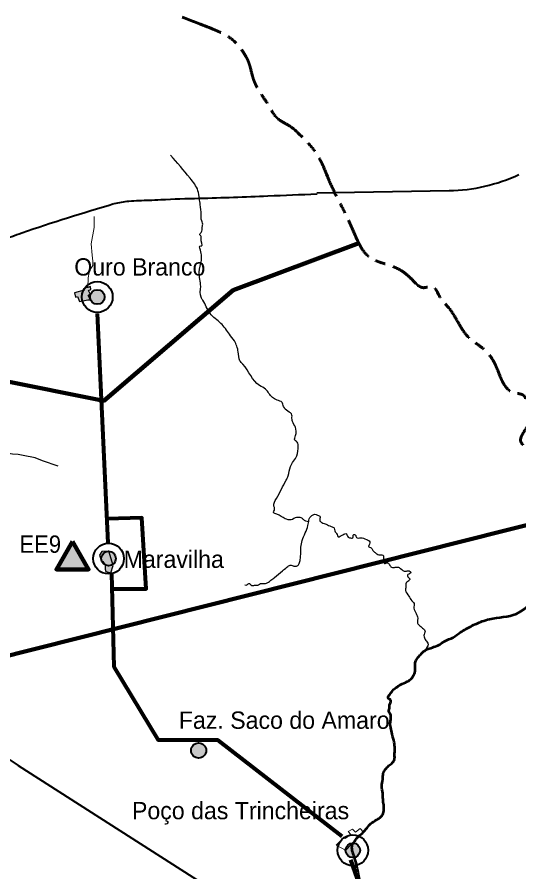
# Model space of a CAD drawing. Extents: x 553962 to 842807, y 8883888 to 9032388.
# Drawn here: x 678820 to 693334, y 8970081 to 8994777 of the extents above; entities that cross this region are included whole.
import ezdxf

# ---------------------------------------------------------------- set-up
doc = ezdxf.new("R2010")
doc.units = 0
doc.header["$LTSCALE"] = 200
doc.linetypes.add('LONG_DASH_SHORT_DASH', pattern=[9.9, 6, -1.2, 1.5, -1.2])
for name, color, linetype, lineweight in [('12', 7, 'Continuous', 25), ('21', 7, 'Continuous', 25), ('24', 7, 'Continuous', 25), ('28', 7, 'Continuous', 40), ('41', 7, 'Continuous', 40), ('7', 7, 'LONG_DASH_SHORT_DASH', 60), ('9', 7, 'Continuous', 90)]:
    doc.layers.add(name, color=color, linetype=linetype, lineweight=lineweight)

msp = doc.modelspace()

# ---------------------------------------------------------------- hatches: boundary and pattern name
at = {"layer": '21'}
for points in [[(680942.9, 8986993.5), (680862.3, 8986966.5), (680798.6, 8986964.3), (680759.6, 8986945.2), (680756.3, 8986884.4), (680481.4, 8986814.7), (680513.6, 8986689.8), (680569.2, 8986706), (680626.1, 8986558.7), (680870.3, 8986609.2), (680906.3, 8986608.9), (680953.2, 8986591.9), (680879.7, 8986736.5), (680938.2, 8986780.3), (680889.2, 8986874.9), (680956, 8986907.6)], [(681533.6, 8978720.1), (681601.7, 8978928.6), (681474.4, 8979344.4), (681268.6, 8979336), (681201.4, 8979231.2), (681264.6, 8979064.1), (681303.5, 8979046.7), (681367.3, 8978951), (681362.8, 8978827), (681387.7, 8978755.4)]]:
    msp.add_hatch(color=256, dxfattribs=at).paths.add_polyline_path(points)
at = {"layer": '28'}
for points in [[(681350.4, 8986691.6, 1), (680929.5, 8986691.6, 1)], [(680422.2, 8979627.6), (680888.3, 8978820.2), (679956.1, 8978820.2)], [(681676.4, 8979133.1, 1), (681255.6, 8979133.1, 1)], [(688740.9, 8970704.6, 1), (688320, 8970704.6, 1)]]:
    msp.add_hatch(color=256, dxfattribs=at).paths.add_polyline_path(points)
at = {"layer": '41'}
msp.add_hatch(color=256, dxfattribs=at).paths.add_polyline_path([(684289.5, 8973589.5, 1), (683851.9, 8973589.5, 1)])

# ---------------------------------------------------------------- linework, layer by layer
at = {"layer": '12', "lineweight": 40}
msp.add_line((687489.1, 8989696.7), (691313.5, 8989763.9), dxfattribs=at)
at = {"layer": '12', "lineweight": 13}
msp.add_lwpolyline([(681045.4, 8989020.6), (681049.5, 8988696.3), (680963.2, 8988230.8), (680987.8, 8987901.4), (681013.7, 8987722.9), (681012.7, 8987599.5), (680957.1, 8987517.7), (680901.1, 8987394.7), (680872.4, 8987244.1), (680870, 8986969.1)], dxfattribs=at)
at = {"layer": '12', "lineweight": 40}
msp.add_lwpolyline([(678613, 8973314.2), (678848.5, 8973159.5), (686496, 8968269.5), (688991.1, 8966516.2), (690142.8, 8964774.6), (690545.4, 8964311.7), (690844.1, 8964097.1), (691108, 8963953.4), (691274.5, 8963904.3)], dxfattribs=at)
msp.add_arc((691225.7, 8994763.1), 5000, 271.00622, 294.93643, dxfattribs=at)
for points in [[(681628.4, 8989393), (682053.9, 8989462), (682636.7, 8989487.9), (682975.5, 8989505.1), (684088, 8989542.5), (686074.8, 8989611.5), (687496.8, 8989669)], [(662912, 8983353), (665533.7, 8984046.1), (672367.2, 8986257.1), (678390.8, 8988339.6), (678953, 8988541.5), (681620.8, 8989389.1)]]:
    msp.add_spline(points, degree=3, dxfattribs=at)
at = {"layer": '21'}
for points in [[(680942.9, 8986993.5), (680862.3, 8986966.5), (680798.6, 8986964.3), (680759.6, 8986945.2), (680756.3, 8986884.4), (680481.4, 8986814.7), (680513.6, 8986689.8), (680569.2, 8986706), (680626.1, 8986558.7), (680870.3, 8986609.2), (680906.3, 8986608.9), (680953.2, 8986591.9), (680879.7, 8986736.5), (680938.2, 8986780.3), (680889.2, 8986874.9), (680956, 8986907.6)], [(681533.6, 8978720.1), (681601.7, 8978928.6), (681474.4, 8979344.4), (681268.6, 8979336), (681201.4, 8979231.2), (681264.6, 8979064.1), (681303.5, 8979046.7), (681367.3, 8978951), (681362.8, 8978827), (681387.7, 8978755.4)]]:
    msp.add_lwpolyline(points, close=True, dxfattribs=at)
at = {"layer": '21', "lineweight": 13}
msp.add_lwpolyline([(688320.3, 8970714), (688053.1, 8970856.6), (688271.3, 8971076.2), (688307.7, 8971051), (688469.9, 8971158.7), (688391.6, 8971252.4), (688524.5, 8971314), (688609.8, 8971230.1), (688741.2, 8971335), (688842, 8971228.7), (688630.8, 8971031.5), (688324.5, 8970714)], close=True, dxfattribs=at)
at = {"layer": '24'}
msp.add_lwpolyline([(680010.4, 8981805.1), (679556.9, 8981958.7), (679341.3, 8982043.7), (678998.1, 8982113.1), (678848.6, 8982142.2), (678687.8, 8982154.6), (678460.7, 8982189.8), (678306.2, 8982274.3), (678129.2, 8982336.8), (677913.1, 8982360.9), (677718.9, 8982351.5), (677574.5, 8982330.5), (677368.6, 8982254.7), (677162.1, 8982101.2), (677077.8, 8981974.5), (676949.4, 8981881.3), (676716.3, 8981866.7), (676299.8, 8981798.2), (676248, 8981776.3), (676201.9, 8981745.3), (676173.4, 8981709.8)], dxfattribs=at)
for points in [[(687252.8, 8980199.7), (687166.4, 8980215.3), (687101.2, 8980261.9), (687040.7, 8980308.5), (686970.8, 8980317.8), (686901, 8980317.8), (686742.7, 8980252.6), (686575, 8980285.2), (686332.9, 8980415.6), (686239.8, 8980462.2), (686267.7, 8980560.1), (686249.1, 8980648.6), (686319, 8980867.6), (686603, 8981398.7), (686663.5, 8981524.5), (686724, 8981794.7), (686910.3, 8982102.2), (686952.2, 8982386.4), (686942.9, 8982470.3), (686854.4, 8982554.2), (686873, 8982684.6), (686868.4, 8982926.9), (686789.2, 8983094.6), (686770.6, 8983220.4), (686770.6, 8983276.3), (686649.6, 8983392.8), (686528.5, 8983527.9), (686481.9, 8983644.4), (686337.6, 8983709.6), (686104.8, 8983905.3), (686007, 8984026.5), (685834.7, 8984133.6), (685350.5, 8984748.6), (685266.7, 8984851.1), (685215.5, 8985102.7), (685103.7, 8985419.5), (684959.4, 8985615.2), (684717.3, 8985927.4), (684400.6, 8986216.2), (684191.1, 8986598.3), (684139.9, 8986682.2), (684130.6, 8986994.3), (684088.7, 8987409), (684153.8, 8987749.1), (684107.3, 8988103.2), (684107.3, 8988163.8), (684139.9, 8988163.8), (684139.9, 8988382.8), (684144.5, 8988434), (684116.6, 8988480.6), (684102.6, 8988494.6), (684144.5, 8988555.1), (684177.1, 8988713.5), (684186.5, 8988820.7), (684158.5, 8988895.2), (684144.5, 8989067.6), (684116.6, 8989361.2), (684093.3, 8989528.9), (684051.4, 8989761.8), (683823.3, 8990125.3), (683259.9, 8990786.8)], [(685407.2, 8978371.7), (685484.9, 8978382.8), (685523.7, 8978416.1), (685584.8, 8978371.7), (685690.2, 8978360.6), (685806.8, 8978377.2), (685862.3, 8978410.5), (685940.1, 8978410.5), (686067.7, 8978438.3), (686162.1, 8978510.4), (686267.6, 8978588.1), (686495.2, 8978776.9), (686622.8, 8978887.9), (686722.7, 8978943.4), (686828.2, 8978915.7), (686922.6, 8978921.2), (686978.1, 8978987.8), (687011.4, 8979109.9), (687022.5, 8979248.7), (687028, 8979465.2), (687066.9, 8979653.9), (687155.7, 8979876), (687233.4, 8980086.9), (687261.2, 8980242.3), (687288.9, 8980320.1), (687366.7, 8980392.2), (687433.3, 8980414.4), (687511, 8980386.7), (687583.1, 8980342.2), (687572, 8980236.8), (687633.1, 8980175.7), (687760.8, 8980125.8), (687899.6, 8980059.2), (687993.9, 8980009.2), (688005, 8979937), (688043.9, 8979881.5), (688077.2, 8979826), (688110.5, 8979765), (688166, 8979776.1), (688243.7, 8979820.5), (688343.6, 8979848.2), (688376.9, 8979776.1), (688432.4, 8979737.2), (688532.4, 8979737.2), (688554.6, 8979826), (688599, 8979820.5), (688632.3, 8979742.8), (688754.4, 8979731.7), (688920.9, 8979687.2), (689020.8, 8979620.6), (689009.7, 8979548.5), (688982, 8979481.8), (689059.7, 8979443), (689109.7, 8979370.8), (689176.3, 8979304.2)], [(689176.3, 8979304.2), (689281.7, 8979243.2), (689370.6, 8979237.6), (689415, 8979209.8), (689415, 8979115.5), (689426.1, 8979054.4), (689448.3, 8978987.8), (689537.1, 8979010), (689575.9, 8978982.3), (689631.5, 8978899), (689731.4, 8978876.8), (689831.3, 8978887.9), (689909, 8978843.5), (690053.3, 8978765.8), (690158.8, 8978776.9), (690203.2, 8978743.6), (690169.9, 8978688.1), (690125.5, 8978671.4), (690136.6, 8978582.6), (690175.4, 8978548), (690125.5, 8978475.8), (690075.5, 8978431.3), (690064.4, 8978314.7), (690053.3, 8978214.7), (690147.7, 8978048.1), (690236.5, 8977914.8), (690308.7, 8977809.3), (690297.6, 8977737.1), (690308.7, 8977659.3), (690375.3, 8977515), (690408.6, 8977381.7), (690397.5, 8977292.8), (690441.9, 8977215.1), (690547.3, 8977126.2), (690619.5, 8977015.1), (690591.8, 8976942.9), (690591.8, 8976870.7), (690641.7, 8976770.8), (690708.3, 8976665.2), (690702.8, 8976609.7), (690658.4, 8976554.2), (690627.7, 8976484.1)]]:
    msp.add_spline(points, degree=3, dxfattribs=at)
at = {"layer": '24', "lineweight": 53}
for points in [[(689736.6, 8973458), (689742.4, 8973643.8), (689727.8, 8973829.6), (689666.9, 8974061.8), (689632.1, 8974244.7), (689611.8, 8974346.9), (689626.3, 8974474.6), (689608.9, 8974654.6), (689568.3, 8974741.7), (689591.5, 8974811.3), (689591.5, 8974898.4), (689617.6, 8974965.2), (689606, 8975066.8), (689562.5, 8975087.1), (689556.7, 8975136.5), (689597.3, 8975206.1), (689678.5, 8975313.6), (689817.8, 8975432.6), (689954.2, 8975513.9), (690148.6, 8975603.8), (690267.5, 8975722.9), (690319.8, 8975833.2), (690337.2, 8976115.9), (690360.4, 8976194.3), (690444.5, 8976310.4), (690543.2, 8976417.8), (690636, 8976487.5), (690836.2, 8976565.9), (690992.9, 8976626.8), (691193.1, 8976748.8), (691428.1, 8976856.2), (691648.6, 8977007.1), (691944.6, 8977175.5), (692269.6, 8977320.7), (692484.3, 8977384.5), (693261.9, 8977541.3), (694071.4, 8978246.7), (695037.6, 8978926), (696003.8, 8979631.4), (696761.1, 8980389.1), (697178.9, 8980598.1), (697622.9, 8980545.8), (697884, 8980676.5), (698040.7, 8981094.5), (698145.1, 8981747.7), (698432.4, 8982165.7), (698876.3, 8982322.4), (699189.7, 8982479.2), (699372.5, 8982636), (699529.2, 8983315.2), (699790.3, 8983733.3), (699790.3, 8984229.7), (699999.2, 8984621.6), (700338.7, 8985065.7), (700834.8, 8985588.3)], [(691448.5, 8968103.5), (691236.7, 8968097.7), (690972.6, 8968062.9), (690778.2, 8968065.8), (690639, 8968123.8), (690459.1, 8968196.4), (690372, 8968260.3), (690314, 8968309.6), (690241.5, 8968408.3), (690148.6, 8968495.4), (690079, 8968617.3), (689977.4, 8968704.4), (689936.8, 8968727.7), (689893.3, 8968800.8), (689861.3, 8968829.8), (689809.1, 8968850.2), (689756.9, 8968931.4), (689719.2, 8968980.8), (689629.2, 8969038.8), (689588.6, 8969082.4), (689539.3, 8969134.7), (689507.4, 8969155), (689472.6, 8969120.1), (689423.2, 8969125.9), (689298.5, 8969178.2), (689214.3, 8969213), (689025.7, 8969320.4), (688932.9, 8969384.3), (688848.7, 8969514.9), (688779.1, 8969683.3), (688683.3, 8970054.9), (688634, 8970304.5), (688555.7, 8970560), (688506.3, 8970740.8), (688506.3, 8970825), (688558.6, 8970935.3), (688668.8, 8971077.6), (688805.2, 8971199.5), (688909.6, 8971312.7), (689048.9, 8971475.3), (689214.3, 8971582.7), (689342, 8971672.7), (689394.2, 8971736.6), (689426.1, 8971887.5), (689426.1, 8972015.2), (689411.6, 8972099.4), (689394.2, 8972354.9), (689365.2, 8972555.2), (689400, 8972758.4), (689411.6, 8972929.7), (689478.3, 8973051.6), (689574.1, 8973153.2), (689681.4, 8973237.4), (689733.7, 8973330.3), (689736.6, 8973458)]]:
    msp.add_spline(points, degree=3, dxfattribs=at)
at = {"layer": '28', "lineweight": 80}
msp.add_line((681450.2, 8979586.8), (681150.3, 8986213.9), dxfattribs=at)
for points in [[(681553.7, 8978260.6), (682554.8, 8978260.6), (682429.7, 8980311.1), (681412.9, 8980279.8)], [(688222.6, 8971106.8), (684629, 8973885.8), (682911.2, 8973885.8), (681631.3, 8976009.1), (681564, 8978705.4)], [(691281.1, 8964044.4), (689782.3, 8966707), (688468.7, 8970431.2)]]:
    msp.add_lwpolyline(points, dxfattribs=at)
at = {"layer": '28', "lineweight": 90}
msp.add_lwpolyline([(680422.2, 8979627.6), (680888.3, 8978820.2), (679956.1, 8978820.2)], close=True, dxfattribs=at)
at = {"layer": '28'}
for centre, radius in [((681140, 8986691.6), 444.4), ((681140, 8986691.6), 210.4), ((681466, 8979133.1), 444.4), ((681466, 8979133.1), 210.4), ((688530.4, 8970704.6), 444.4), ((688530.4, 8970704.6), 210.4)]:
    msp.add_circle(centre, radius, dxfattribs=at)
at = {"layer": '41'}
msp.add_circle((684070.7, 8973589.5), 218.8, dxfattribs=at)
at = {"layer": '7'}
msp.add_spline([(683598.6, 8994777.1), (684397.7, 8994464.4), (685057.9, 8994117), (685335.8, 8993804.3), (685509.6, 8993491.6), (685648.5, 8993005.2), (685787.5, 8992692.5), (686065.5, 8992275.5), (686343.4, 8991858.6), (686725.6, 8991615.4), (687073, 8991302.7), (687420.5, 8990920.5), (687906.9, 8989912.9), (688323.8, 8989079.1), (688636.5, 8988384.2), (688984, 8987863), (689435.6, 8987654.6), (689817.8, 8987515.6), (690269.5, 8987168.1), (690582.2, 8986959.7), (690825.4, 8986994.4), (691033.9, 8986716.5), (691311.8, 8986369), (691902.5, 8985500.4), (692354.1, 8985153), (692666.8, 8984701.3), (692875.3, 8984214.9), (693158.7, 8983934.4), (693502.3, 8983815), (693545.2, 8983676.6), (693602.5, 8983504.7), (693621.6, 8983017.8), (693570.2, 8982929.4), (693397.3, 8982487.9), (693500.7, 8982373.5), (693769.5, 8982043.9), (693907.8, 8981934.1), (694056.6, 8981574.3), (694126.1, 8980775.2), (694195.6, 8980288.8), (694332.5, 8979985.6), (694542.5, 8979770.8), (694432.7, 8979351), (694365.9, 8979193.5), (694122.6, 8978945.4), (693898.3, 8978539.8), (694012.8, 8978253.5), (694475.7, 8978549.3), (695243.9, 8979169.6), (695396.6, 8979322.3), (696002.5, 8979718.4), (696732.6, 8980376.8), (697123.8, 8980615.4), (697739.5, 8980636.2), (698156.4, 8980636.2)], degree=3, dxfattribs=at)
at = {"layer": '9'}
for points in [[(672140.1, 8985527), (681326.7, 8983693), (685074.1, 8986884.1), (688700.7, 8988246.5)], [(658746.8, 8975176), (664691.5, 8973777.5), (669474.2, 8974039.3), (694202.6, 8980257.8)]]:
    msp.add_lwpolyline(points, dxfattribs=at)
msp.add_spline([(637260.6, 8972975.8), (641524.5, 8971056.2), (652526.1, 8965412.7), (653164.3, 8965062.8), (670790.5, 8953770.1), (686194, 8943929.9), (696283.3, 8937647.1)], degree=3, dxfattribs=at)

# ---------------------------------------------------------------- texts
at = {"layer": '28', "width": 0.95}
msp.add_text('EE9', height=500, dxfattribs=at).set_placement((678891.2, 8979300.7))
at = {"layer": '41'}
for s, p in [('Ouro Branco', (680474.5, 8987309.9)), ('Ouro Branco', (680474.5, 8987309.9)), ('Maravilha', (681902.6, 8978864.1)), ('Maravilha', (681902.6, 8978864.1)), ('Faz. Saco do Amaro', (683498.2, 8974215.1)), ('Faz. Saco do Amaro', (683498.2, 8974215.1)), ('Poço das Trincheiras', (682142.8, 8971602.3)), ('Poço das Trincheiras', (682142.8, 8971602.3))]:
    msp.add_text(s, height=500, dxfattribs=at).set_placement(p)

doc.saveas('drawing.dxf')
